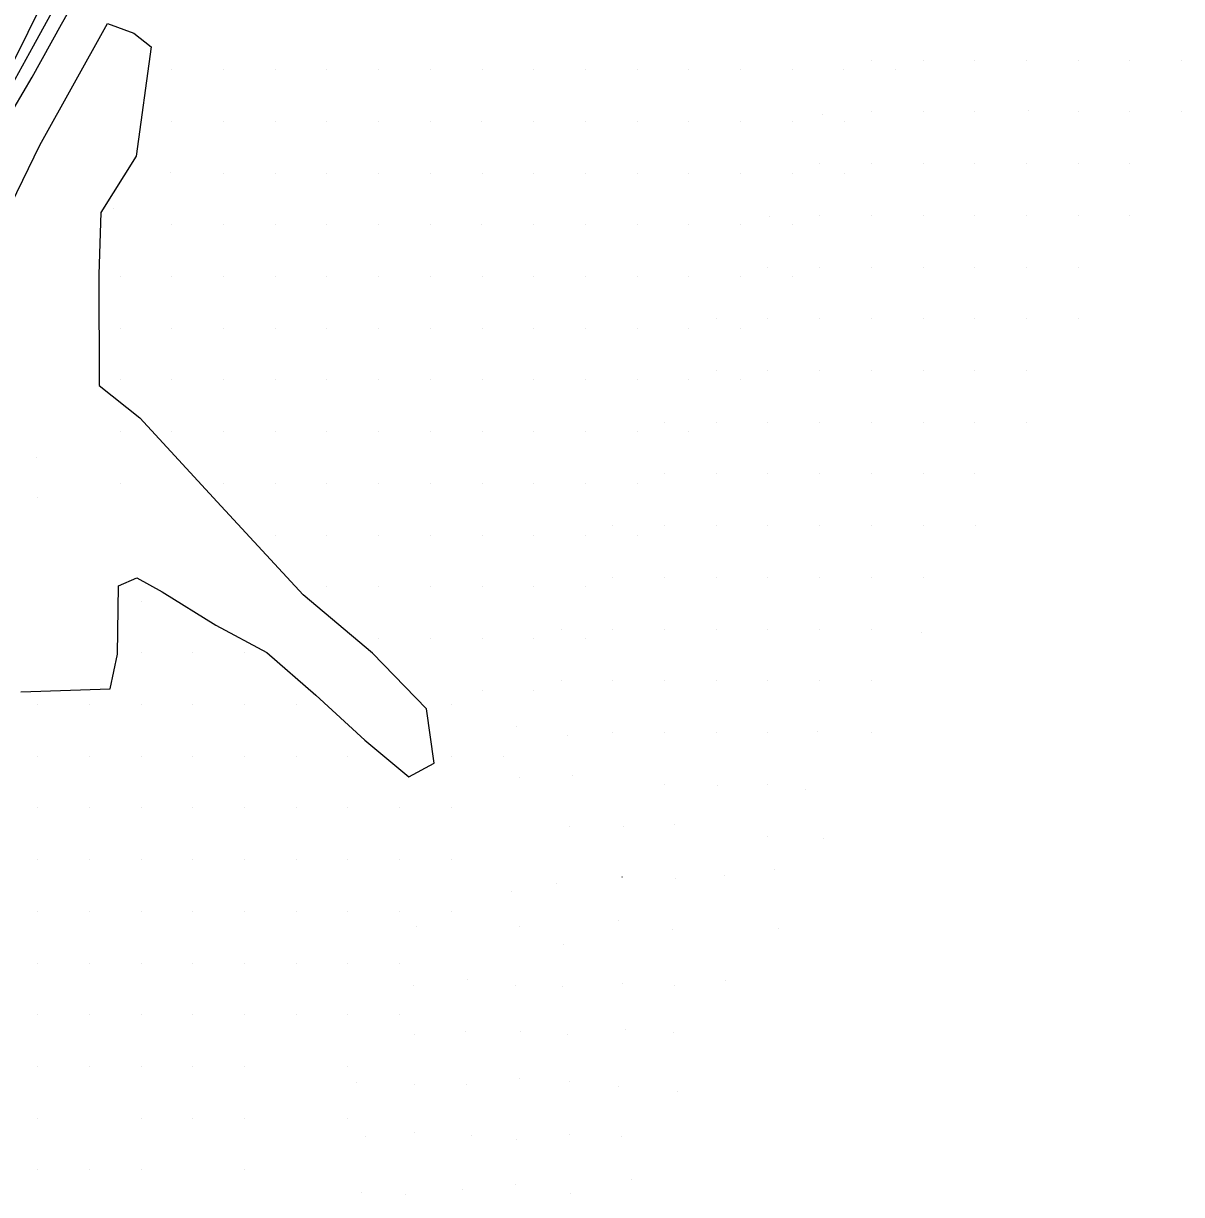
# Model space of a CAD drawing. Extents: x 2062781 to 2066835, y 358981 to 366501.
# Drawn here: x 2065391.6 to 2065839.6, y 363570 to 364022.9 of the extents above; entities that cross this region are included whole.
import ezdxf

# ---------------------------------------------------------------- set-up
doc = ezdxf.new("R2010")
doc.units = 0
doc.layers.add('PH Exist DTM Breakline', color=7, linetype='Continuous')
doc.layers.add('PH Exist DTM Point', color=7, linetype='Continuous')

msp = doc.modelspace()

# ---------------------------------------------------------------- linework, layer by layer
at = {"layer": 'PH Exist DTM Breakline'}
for points in [[(2065342.69, 363922.24), (2065356.09, 363947.28), (2065374.47, 363981.5), (2065393.45, 364019.47), (2065415.6, 364064.29), (2065430.79, 364094.65), (2065450.38, 364132.27), (2065469.55, 364167.77), (2065486.59, 364201.31), (2065503.14, 364234.94), (2065521.46, 364270.92), (2065532.88, 364293.79), (2065549.18, 364327.12), (2065565.82, 364359.32), (2065584.27, 364396.84)], [(2065589.34, 364394.03), (2065576.51, 364368.33), (2065560.45, 364335.76), (2065541.74, 364299.5), (2065524.02, 364265.29), (2065508.56, 364235.09), (2065492.58, 364202.73), (2065478.13, 364174.5), (2065462.55, 364143.8), (2065445.24, 364110.16), (2065429.64, 364077.94), (2065411.1, 364042.77), (2065395.32, 364014.13), (2065386.79, 363998.66), (2065372.95, 363971.09), (2065359.84, 363944.95), (2065351.8, 363929.28), (2065345.6, 363917.54)], [(2065346.51, 363906.62), (2065354.85, 363924.16), (2065365.56, 363945.6), (2065375.73, 363964.3), (2065388.01, 363990.25), (2065394.96, 364002.03), (2065406.31, 364022.63), (2065415.47, 364038.82), (2065421.62, 364052.97), (2065426.23, 364067.12)], [(2065368.99, 363916.64), (2065397.89, 363975.78), (2065424.09, 364022.79), (2065434.34, 364019.12), (2065440.98, 364013.77), (2065435.2, 363971.56), (2065421.53, 363949.78), (2065420.72, 363925.84), (2065420.83, 363882.89), (2065436.57, 363870.38)], [(2065390.62, 363764.4), (2065425.12, 363765.57), (2065427.91, 363778.99), (2065428.38, 363805.36), (2065435.49, 363808.46), (2065445.26, 363803.11), (2065465.97, 363790.23), (2065485.75, 363779.64), (2065504.74, 363763.08), (2065523.62, 363745.67), (2065540.72, 363731.54), (2065550.45, 363736.77), (2065547.47, 363757.77), (2065526.64, 363779.38), (2065499.79, 363801.96), (2065466.55, 363837.84), (2065436.57, 363870.38)]]:
    msp.add_lwpolyline(points, dxfattribs=at)
at = {"layer": 'PH Exist DTM Point'}
for p, q in [((2065719.57, 364008.66), (2065719.57, 364008.66)), ((2065739.57, 364008.66), (2065739.57, 364008.66)), ((2065759.57, 364008.66), (2065759.57, 364008.66)), ((2065779.57, 364008.66), (2065779.57, 364008.66)), ((2065799.57, 364008.66), (2065799.57, 364008.66)), ((2065819.57, 364008.66), (2065819.57, 364008.66)), ((2065839.57, 364008.66), (2065839.57, 364008.66)), ((2065448.99, 364005.01), (2065448.99, 364005.01)), ((2065468.99, 364005.01), (2065468.99, 364005.01)), ((2065488.99, 364005.01), (2065488.99, 364005.01)), ((2065508.99, 364005.01), (2065508.99, 364005.01)), ((2065528.99, 364005.01), (2065528.99, 364005.01)), ((2065548.99, 364005.01), (2065548.99, 364005.01)), ((2065568.99, 364005.01), (2065568.99, 364005.01)), ((2065588.99, 364005.01), (2065588.99, 364005.01)), ((2065608.99, 364005.01), (2065608.99, 364005.01)), ((2065628.99, 364005.01), (2065628.99, 364005.01)), ((2065648.99, 364005.01), (2065648.99, 364005.01)), ((2065668.99, 364005.01), (2065668.99, 364005.01)), ((2065688.99, 364005.01), (2065688.99, 364005.01)), ((2065708.96, 364004.96), (2065708.96, 364004.96)), ((2065728.99, 364005.01), (2065728.99, 364005.01)), ((2065700.84, 363987.6), (2065700.84, 363987.6)), ((2065719.57, 363988.66), (2065719.57, 363988.66)), ((2065739.57, 363988.66), (2065739.57, 363988.66)), ((2065759.57, 363988.66), (2065759.57, 363988.66)), ((2065780.24, 363989.03), (2065780.24, 363989.03)), ((2065799.57, 363988.66), (2065799.57, 363988.66)), ((2065819.57, 363988.66), (2065819.57, 363988.66)), ((2065839.57, 363988.66), (2065839.57, 363988.66)), ((2065448.99, 363985.01), (2065448.99, 363985.01)), ((2065468.99, 363985.01), (2065468.99, 363985.01)), ((2065488.99, 363985.01), (2065488.99, 363985.01)), ((2065508.99, 363985.01), (2065508.99, 363985.01)), ((2065528.99, 363985.01), (2065528.99, 363985.01)), ((2065548.99, 363985.01), (2065548.99, 363985.01)), ((2065568.96, 363984.96), (2065568.96, 363984.96)), ((2065588.99, 363985.01), (2065588.99, 363985.01)), ((2065608.99, 363985.01), (2065608.99, 363985.01)), ((2065628.99, 363985.01), (2065628.99, 363985.01)), ((2065648.99, 363985.01), (2065648.99, 363985.01)), ((2065668.99, 363985.01), (2065668.99, 363985.01)), ((2065688.99, 363985.01), (2065688.99, 363985.01)), ((2065708.99, 363985.01), (2065708.99, 363985.01)), ((2065699.57, 363968.66), (2065699.57, 363968.66)), ((2065719.57, 363968.66), (2065719.57, 363968.66)), ((2065739.57, 363968.66), (2065739.57, 363968.66)), ((2065759.57, 363968.66), (2065759.57, 363968.66)), ((2065779.57, 363968.66), (2065779.57, 363968.66)), ((2065799.57, 363968.66), (2065799.57, 363968.66)), ((2065819.57, 363968.66), (2065819.57, 363968.66)), ((2065448.58, 363965.1), (2065448.58, 363965.1)), ((2065468.99, 363965.01), (2065468.99, 363965.01)), ((2065488.99, 363965.01), (2065488.99, 363965.01)), ((2065508.99, 363965.01), (2065508.99, 363965.01)), ((2065528.99, 363965.01), (2065528.99, 363965.01)), ((2065548.99, 363965.01), (2065548.99, 363965.01)), ((2065568.99, 363965.01), (2065568.99, 363965.01)), ((2065588.99, 363965.01), (2065588.99, 363965.01)), ((2065608.99, 363965.01), (2065608.99, 363965.01)), ((2065628.99, 363965.01), (2065628.99, 363965.01)), ((2065648.99, 363965.01), (2065648.99, 363965.01)), ((2065668.99, 363965.01), (2065668.99, 363965.01)), ((2065688.99, 363965.01), (2065688.99, 363965.01)), ((2065708.99, 363965.01), (2065708.99, 363965.01)), ((2065426.5, 363951.17), (2065426.5, 363951.17)), ((2065448.99, 363945.01), (2065448.99, 363945.01)), ((2065468.99, 363945.01), (2065468.99, 363945.01)), ((2065488.99, 363945.01), (2065488.99, 363945.01)), ((2065508.99, 363945.01), (2065508.99, 363945.01)), ((2065528.99, 363945.01), (2065528.99, 363945.01)), ((2065548.99, 363945.01), (2065548.99, 363945.01)), ((2065568.94, 363945.04), (2065568.94, 363945.04)), ((2065588.99, 363945.01), (2065588.99, 363945.01)), ((2065608.99, 363945.01), (2065608.99, 363945.01)), ((2065628.99, 363945.01), (2065628.99, 363945.01)), ((2065648.99, 363945.01), (2065648.99, 363945.01)), ((2065668.99, 363945.01), (2065668.99, 363945.01)), ((2065680.27, 363948.27), (2065680.27, 363948.27)), ((2065688.99, 363945.01), (2065688.99, 363945.01)), ((2065699.57, 363948.66), (2065699.57, 363948.66)), ((2065719.57, 363948.66), (2065719.57, 363948.66)), ((2065739.57, 363948.66), (2065739.57, 363948.66)), ((2065759.57, 363948.66), (2065759.57, 363948.66)), ((2065779.57, 363948.66), (2065779.57, 363948.66)), ((2065799.57, 363948.66), (2065799.57, 363948.66)), ((2065819.57, 363948.66), (2065819.57, 363948.66)), ((2065679.57, 363928.66), (2065679.57, 363928.66)), ((2065699.57, 363928.66), (2065699.57, 363928.66)), ((2065719.57, 363928.66), (2065719.57, 363928.66)), ((2065739.57, 363928.66), (2065739.57, 363928.66)), ((2065759.57, 363928.66), (2065759.57, 363928.66)), ((2065779.57, 363928.66), (2065779.57, 363928.66)), ((2065799.57, 363928.66), (2065799.57, 363928.66)), ((2065428.99, 363925.01), (2065428.99, 363925.01)), ((2065448.99, 363925.01), (2065448.99, 363925.01)), ((2065468.99, 363925.01), (2065468.99, 363925.01)), ((2065488.99, 363925.01), (2065488.99, 363925.01)), ((2065508.99, 363925.01), (2065508.99, 363925.01)), ((2065528.99, 363925.01), (2065528.99, 363925.01)), ((2065548.99, 363925.01), (2065548.99, 363925.01)), ((2065568.99, 363925.01), (2065568.99, 363925.01)), ((2065588.99, 363925.01), (2065588.99, 363925.01)), ((2065608.99, 363925.01), (2065608.99, 363925.01)), ((2065628.99, 363925.01), (2065628.99, 363925.01)), ((2065648.99, 363925.01), (2065648.99, 363925.01)), ((2065668.99, 363925.01), (2065668.99, 363925.01)), ((2065688.99, 363925.01), (2065688.99, 363925.01)), ((2065659.64, 363908.66), (2065659.64, 363908.66)), ((2065679.57, 363908.66), (2065679.57, 363908.66)), ((2065699.59, 363908.69), (2065699.59, 363908.69)), ((2065719.57, 363908.66), (2065719.57, 363908.66)), ((2065739.57, 363908.66), (2065739.57, 363908.66)), ((2065759.57, 363908.66), (2065759.57, 363908.66)), ((2065779.57, 363908.66), (2065779.57, 363908.66)), ((2065799.57, 363908.66), (2065799.57, 363908.66)), ((2065428.99, 363905.01), (2065428.99, 363905.01)), ((2065448.99, 363905.01), (2065448.99, 363905.01)), ((2065468.99, 363905.01), (2065468.99, 363905.01)), ((2065488.99, 363905.01), (2065488.99, 363905.01)), ((2065508.99, 363905.01), (2065508.99, 363905.01)), ((2065528.99, 363905.01), (2065528.99, 363905.01)), ((2065548.99, 363905.01), (2065548.99, 363905.01)), ((2065568.99, 363905.01), (2065568.99, 363905.01)), ((2065588.99, 363905.01), (2065588.99, 363905.01)), ((2065608.99, 363905.01), (2065608.99, 363905.01)), ((2065628.99, 363905.01), (2065628.99, 363905.01)), ((2065648.99, 363905.01), (2065648.99, 363905.01)), ((2065668.99, 363905.01), (2065668.99, 363905.01)), ((2065659.57, 363888.66), (2065659.57, 363888.66)), ((2065679.57, 363888.66), (2065679.57, 363888.66)), ((2065699.57, 363888.66), (2065699.57, 363888.66)), ((2065719.57, 363888.66), (2065719.57, 363888.66)), ((2065739.57, 363888.66), (2065739.57, 363888.66)), ((2065759.57, 363888.66), (2065759.57, 363888.66)), ((2065779.57, 363888.66), (2065779.57, 363888.66)), ((2065428.99, 363885.01), (2065428.99, 363885.01)), ((2065448.99, 363885.01), (2065448.99, 363885.01)), ((2065468.99, 363885.01), (2065468.99, 363885.01)), ((2065488.99, 363885.01), (2065488.99, 363885.01)), ((2065508.99, 363885.01), (2065508.99, 363885.01)), ((2065528.99, 363885.01), (2065528.99, 363885.01)), ((2065548.99, 363885.01), (2065548.99, 363885.01)), ((2065568.99, 363885.01), (2065568.99, 363885.01)), ((2065588.99, 363885.01), (2065588.99, 363885.01)), ((2065608.99, 363885.01), (2065608.99, 363885.01)), ((2065628.99, 363885.01), (2065628.99, 363885.01)), ((2065648.99, 363885.01), (2065648.99, 363885.01)), ((2065668.99, 363885.01), (2065668.99, 363885.01)), ((2065639.57, 363868.66), (2065639.57, 363868.66)), ((2065659.57, 363868.66), (2065659.57, 363868.66)), ((2065679.57, 363868.66), (2065679.57, 363868.66)), ((2065699.57, 363868.66), (2065699.57, 363868.66)), ((2065719.57, 363868.66), (2065719.57, 363868.66)), ((2065739.57, 363868.66), (2065739.57, 363868.66)), ((2065759.57, 363868.66), (2065759.57, 363868.66)), ((2065779.55, 363868.62), (2065779.55, 363868.62)), ((2065428.99, 363865.01), (2065428.99, 363865.01)), ((2065448.99, 363865.01), (2065448.99, 363865.01)), ((2065468.99, 363865.01), (2065468.99, 363865.01)), ((2065488.99, 363865.01), (2065488.99, 363865.01)), ((2065508.99, 363865.01), (2065508.99, 363865.01)), ((2065528.99, 363865.01), (2065528.99, 363865.01)), ((2065548.99, 363865.01), (2065548.99, 363865.01)), ((2065568.99, 363865.01), (2065568.99, 363865.01)), ((2065588.99, 363865.01), (2065588.99, 363865.01)), ((2065608.93, 363864.91), (2065608.93, 363864.91)), ((2065628.99, 363865.01), (2065628.99, 363865.01)), ((2065648.99, 363865.01), (2065648.99, 363865.01)), ((2065396.8, 363855.11), (2065396.8, 363855.11)), ((2065428.99, 363845.01), (2065428.99, 363845.01)), ((2065468.99, 363845.01), (2065468.99, 363845.01)), ((2065488.99, 363845.01), (2065488.99, 363845.01)), ((2065508.99, 363845.01), (2065508.99, 363845.01)), ((2065528.99, 363845.01), (2065528.99, 363845.01)), ((2065548.99, 363845.01), (2065548.99, 363845.01)), ((2065568.99, 363845.01), (2065568.99, 363845.01)), ((2065588.99, 363845.01), (2065588.99, 363845.01)), ((2065608.99, 363845.01), (2065608.99, 363845.01)), ((2065628.99, 363845.01), (2065628.99, 363845.01)), ((2065639.57, 363848.66), (2065639.57, 363848.66)), ((2065659.57, 363848.66), (2065659.57, 363848.66)), ((2065679.57, 363848.66), (2065679.57, 363848.66)), ((2065699.59, 363848.69), (2065699.59, 363848.69)), ((2065719.57, 363848.66), (2065719.57, 363848.66)), ((2065739.57, 363848.66), (2065739.57, 363848.66)), ((2065759.57, 363848.66), (2065759.57, 363848.66)), ((2065397.11, 363839.52), (2065397.11, 363839.52)), ((2065619.57, 363828.66), (2065619.57, 363828.66)), ((2065639.57, 363828.66), (2065639.57, 363828.66)), ((2065659.57, 363828.66), (2065659.57, 363828.66)), ((2065679.57, 363828.66), (2065679.57, 363828.66)), ((2065699.55, 363828.62), (2065699.55, 363828.62)), ((2065719.57, 363828.66), (2065719.57, 363828.66)), ((2065739.57, 363828.66), (2065739.57, 363828.66)), ((2065759.74, 363828.56), (2065759.74, 363828.56)), ((2065488.99, 363825.01), (2065488.99, 363825.01)), ((2065508.99, 363825.01), (2065508.99, 363825.01)), ((2065528.99, 363825.01), (2065528.99, 363825.01)), ((2065548.99, 363825.01), (2065548.99, 363825.01)), ((2065568.99, 363825.01), (2065568.99, 363825.01)), ((2065588.99, 363825.01), (2065588.99, 363825.01)), ((2065608.99, 363825.01), (2065608.99, 363825.01)), ((2065628.99, 363825.01), (2065628.99, 363825.01)), ((2065619.57, 363808.66), (2065619.57, 363808.66)), ((2065639.57, 363808.66), (2065639.57, 363808.66)), ((2065659.57, 363808.66), (2065659.57, 363808.66)), ((2065679.57, 363808.66), (2065679.57, 363808.66)), ((2065699.59, 363808.69), (2065699.59, 363808.69)), ((2065719.57, 363808.66), (2065719.57, 363808.66)), ((2065739.57, 363808.66), (2065739.57, 363808.66)), ((2065508.99, 363805.01), (2065508.99, 363805.01)), ((2065528.99, 363805.01), (2065528.99, 363805.01)), ((2065548.99, 363805.01), (2065548.99, 363805.01)), ((2065568.99, 363805.01), (2065568.99, 363805.01)), ((2065588.99, 363805.01), (2065588.99, 363805.01)), ((2065608.99, 363805.01), (2065608.99, 363805.01)), ((2065437.08, 363799.48), (2065437.08, 363799.48)), ((2065599.57, 363788.66), (2065599.57, 363788.66)), ((2065619.57, 363788.66), (2065619.57, 363788.66)), ((2065639.57, 363788.66), (2065639.57, 363788.66)), ((2065659.57, 363788.66), (2065659.57, 363788.66)), ((2065679.57, 363788.66), (2065679.57, 363788.66)), ((2065699.57, 363788.66), (2065699.57, 363788.66)), ((2065719.57, 363788.66), (2065719.57, 363788.66)), ((2065739.01, 363787.53), (2065739.01, 363787.53)), ((2065528.99, 363785.01), (2065528.99, 363785.01)), ((2065548.99, 363785.01), (2065548.99, 363785.01)), ((2065568.99, 363785.01), (2065568.99, 363785.01)), ((2065588.99, 363785.01), (2065588.99, 363785.01)), ((2065608.94, 363785.04), (2065608.94, 363785.04)), ((2065437.11, 363779.52), (2065437.11, 363779.52)), ((2065457.11, 363779.52), (2065457.11, 363779.52)), ((2065477.11, 363779.52), (2065477.11, 363779.52)), ((2065599.57, 363768.66), (2065599.57, 363768.66)), ((2065619.57, 363768.66), (2065619.57, 363768.66)), ((2065639.57, 363768.66), (2065639.57, 363768.66)), ((2065659.57, 363768.66), (2065659.57, 363768.66)), ((2065679.57, 363768.66), (2065679.57, 363768.66)), ((2065699.53, 363768.68), (2065699.53, 363768.68)), ((2065719.57, 363768.66), (2065719.57, 363768.66)), ((2065568.99, 363765.01), (2065568.99, 363765.01)), ((2065588.99, 363765.01), (2065588.99, 363765.01)), ((2065397.11, 363759.52), (2065397.11, 363759.52)), ((2065417.11, 363759.52), (2065417.11, 363759.52)), ((2065437.11, 363759.52), (2065437.11, 363759.52)), ((2065457.11, 363759.52), (2065457.11, 363759.52)), ((2065477.11, 363759.52), (2065477.11, 363759.52)), ((2065497.11, 363759.52), (2065497.11, 363759.52)), ((2065557.11, 363759.52), (2065557.11, 363759.52)), ((2065582.48, 363751.12), (2065582.48, 363751.12)), ((2065601.85, 363747.59), (2065601.85, 363747.59)), ((2065619.57, 363748.66), (2065619.57, 363748.66)), ((2065639.57, 363748.66), (2065639.57, 363748.66)), ((2065659.57, 363748.66), (2065659.57, 363748.66)), ((2065679.57, 363748.66), (2065679.57, 363748.66)), ((2065698.83, 363749.07), (2065698.83, 363749.07)), ((2065719.75, 363748.56), (2065719.75, 363748.56)), ((2065397.11, 363739.52), (2065397.11, 363739.52)), ((2065417.11, 363739.52), (2065417.11, 363739.52)), ((2065437.11, 363739.52), (2065437.11, 363739.52)), ((2065457.11, 363739.52), (2065457.11, 363739.52)), ((2065477.11, 363739.52), (2065477.11, 363739.52)), ((2065497.11, 363739.52), (2065497.11, 363739.52)), ((2065517.11, 363739.52), (2065517.11, 363739.52)), ((2065557.11, 363739.52), (2065557.11, 363739.52)), ((2065577.11, 363739.52), (2065577.11, 363739.52)), ((2065603.83, 363732.17), (2065603.83, 363732.17)), ((2065583.51, 363731.45), (2065583.51, 363731.45)), ((2065639.57, 363728.66), (2065639.57, 363728.66)), ((2065660.08, 363728.34), (2065660.08, 363728.34)), ((2065679.56, 363728.66), (2065679.56, 363728.66)), ((2065694.08, 363726.71), (2065694.08, 363726.71)), ((2065397.11, 363719.52), (2065397.11, 363719.52)), ((2065417.11, 363719.52), (2065417.11, 363719.52)), ((2065437.11, 363719.52), (2065437.11, 363719.52)), ((2065457.11, 363719.52), (2065457.11, 363719.52)), ((2065477.11, 363719.52), (2065477.11, 363719.52)), ((2065497.11, 363719.52), (2065497.11, 363719.52)), ((2065517.11, 363719.52), (2065517.11, 363719.52)), ((2065537.11, 363719.52), (2065537.11, 363719.52)), ((2065557.11, 363719.52), (2065557.11, 363719.52)), ((2065602.75, 363712.33), (2065602.75, 363712.33)), ((2065623.83, 363712.41), (2065623.83, 363712.41)), ((2065643.35, 363713.22), (2065643.35, 363713.22)), ((2065679.55, 363708.62), (2065679.55, 363708.62)), ((2065701.24, 363707.73), (2065701.24, 363707.73)), ((2065397.11, 363699.52), (2065397.11, 363699.52)), ((2065417.11, 363699.52), (2065417.11, 363699.52)), ((2065437.08, 363699.54), (2065437.08, 363699.54)), ((2065457.11, 363699.52), (2065457.11, 363699.52)), ((2065477.11, 363699.52), (2065477.11, 363699.52)), ((2065497.11, 363699.52), (2065497.11, 363699.52)), ((2065517.11, 363699.52), (2065517.11, 363699.52)), ((2065537.11, 363699.52), (2065537.11, 363699.52)), ((2065557.11, 363699.52), (2065557.11, 363699.52)), ((2065681.95, 363695.57), (2065681.95, 363695.57)), ((2065623.36, 363692.57), (2065623.13, 363692.82)), ((2065643.98, 363692.32), (2065643.98, 363692.32)), ((2065662.91, 363693.2), (2065662.91, 363693.2)), ((2065580.52, 363687.23), (2065580.52, 363687.23)), ((2065597.94, 363690.34), (2065597.94, 363690.34)), ((2065397.11, 363679.52), (2065397.11, 363679.52)), ((2065417.11, 363679.52), (2065417.11, 363679.52)), ((2065437.11, 363679.52), (2065437.11, 363679.52)), ((2065457.11, 363679.52), (2065457.11, 363679.52)), ((2065477.11, 363679.52), (2065477.11, 363679.52)), ((2065497.11, 363679.52), (2065497.11, 363679.52)), ((2065517.11, 363679.52), (2065517.11, 363679.52)), ((2065537.11, 363679.52), (2065537.11, 363679.52)), ((2065557.11, 363679.52), (2065557.11, 363679.52)), ((2065543.54, 363673.55), (2065543.54, 363673.55)), ((2065583.61, 363673.52), (2065583.61, 363673.52)), ((2065621.71, 363676), (2065621.71, 363676)), ((2065683.6, 363673), (2065683.6, 363673)), ((2065642.78, 363672.36), (2065642.78, 363672.36)), ((2065600.32, 363666.65), (2065600.32, 363666.65)), ((2065397.11, 363659.52), (2065397.11, 363659.52)), ((2065417.11, 363659.52), (2065417.11, 363659.52)), ((2065437.11, 363659.52), (2065437.11, 363659.52)), ((2065457.11, 363659.52), (2065457.11, 363659.52)), ((2065477.11, 363659.52), (2065477.11, 363659.52)), ((2065497.11, 363659.52), (2065497.11, 363659.52)), ((2065517.11, 363659.52), (2065517.11, 363659.52)), ((2065537.11, 363659.52), (2065537.11, 363659.52)), ((2065542.28, 363650.77), (2065542.28, 363650.77)), ((2065563.35, 363653.01), (2065563.35, 363653.01)), ((2065582.03, 363651.01), (2065582.03, 363651.01)), ((2065599.99, 363650.37), (2065599.99, 363650.37)), ((2065623.3, 363651.68), (2065623.3, 363651.68)), ((2065643.39, 363650.67), (2065643.39, 363650.67)), ((2065663.08, 363652.72), (2065663.08, 363652.72)), ((2065397.11, 363639.52), (2065397.11, 363639.52)), ((2065417.11, 363639.52), (2065417.11, 363639.52)), ((2065437.13, 363639.51), (2065437.13, 363639.51)), ((2065457.11, 363639.52), (2065457.11, 363639.52)), ((2065477.11, 363639.52), (2065477.11, 363639.52)), ((2065497.11, 363639.52), (2065497.11, 363639.52)), ((2065517.11, 363639.52), (2065517.11, 363639.52)), ((2065537.11, 363639.52), (2065537.11, 363639.52)), ((2065542.99, 363632.06), (2065542.99, 363632.06)), ((2065562.65, 363632.88), (2065562.65, 363632.88)), ((2065583.86, 363632.95), (2065583.86, 363632.95)), ((2065602.11, 363632), (2065602.11, 363632)), ((2065624.29, 363633.96), (2065624.29, 363633.96)), ((2065642.87, 363632.59), (2065642.87, 363632.59)), ((2065397.11, 363619.52), (2065397.11, 363619.52)), ((2065417.11, 363619.52), (2065417.11, 363619.52)), ((2065437.11, 363619.52), (2065437.11, 363619.52)), ((2065457.11, 363619.52), (2065457.11, 363619.52)), ((2065477.11, 363619.52), (2065477.11, 363619.52)), ((2065517.11, 363619.52), (2065517.11, 363619.52)), ((2065583.6, 363614.98), (2065583.6, 363614.98)), ((2065520.55, 363613.23), (2065520.55, 363613.23)), ((2065542.96, 363612.45), (2065542.96, 363612.45)), ((2065562.96, 363612.53), (2065562.96, 363612.53)), ((2065602.62, 363613.62), (2065602.62, 363613.62)), ((2065621.91, 363611.62), (2065621.91, 363611.62)), ((2065644.42, 363609.88), (2065644.42, 363609.88)), ((2065397.11, 363599.52), (2065397.11, 363599.52)), ((2065437.11, 363599.52), (2065437.11, 363599.52)), ((2065457.11, 363599.52), (2065457.11, 363599.52)), ((2065477.11, 363599.52), (2065477.11, 363599.52)), ((2065517.11, 363599.52), (2065517.11, 363599.52)), ((2065524.07, 363592.32), (2065524.07, 363592.32)), ((2065542.76, 363593.89), (2065542.76, 363593.89)), ((2065564.85, 363592.9), (2065564.85, 363592.9)), ((2065582.35, 363591.29), (2065582.35, 363591.29)), ((2065602.74, 363593.2), (2065602.74, 363593.2)), ((2065622.88, 363592.26), (2065622.88, 363592.26)), ((2065397.11, 363579.52), (2065397.11, 363579.52)), ((2065417.11, 363579.52), (2065417.11, 363579.52)), ((2065437.11, 363579.52), (2065437.11, 363579.52)), ((2065477.11, 363579.52), (2065477.11, 363579.52)), ((2065581.86, 363573.82), (2065581.86, 363573.82)), ((2065626.73, 363575.97), (2065626.73, 363575.97)), ((2065522.16, 363570.95), (2065522.16, 363570.95)), ((2065539.35, 363569.99), (2065539.35, 363569.99)), ((2065561.38, 363571.91), (2065561.38, 363571.91)), ((2065603.31, 363570.49), (2065603.31, 363570.49))]:
    msp.add_line(p, q, dxfattribs=at)

doc.saveas('drawing.dxf')
